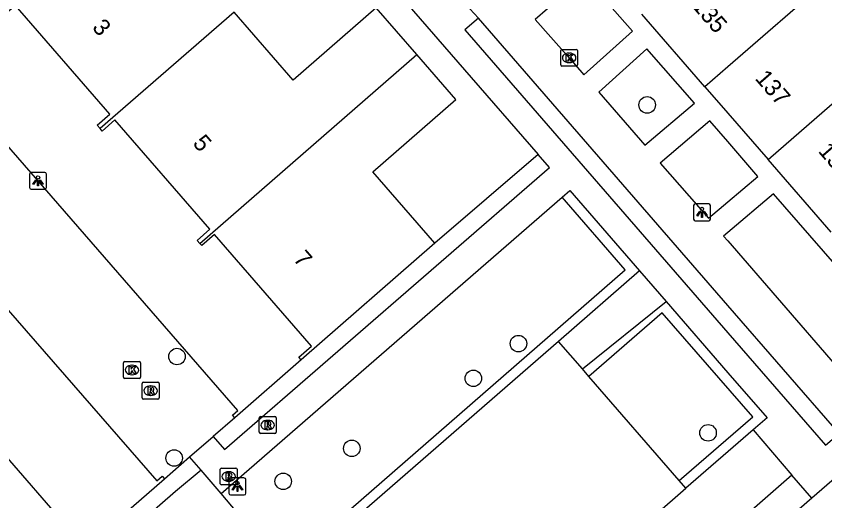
# Model space of a CAD drawing. Extents: x 155888 to 156864, y 383882 to 384671.
# Drawn here: x 156457.85 to 156505.75, y 384291.57 to 384320.29 of the extents above; entities that cross this region are included whole.
import ezdxf

# ---------------------------------------------------------------- set-up
doc = ezdxf.new("R2010")
doc.units = 0
for name, color, linetype in [('IMGEO_Boom', 7, 'Continuous'), ('IMGEO_Fietspad_gesloten', 7, 'Continuous'), ('IMGEO_Groenvoorziening', 7, 'Continuous'), ('IMGEO_Haag', 7, 'Continuous'), ('IMGEO_Kolk', 7, 'Continuous'), ('IMGEO_Lichtpunt', 7, 'Continuous'), ('IMGEO_Muur', 7, 'Continuous'), ('IMGEO_Pand', 7, 'Continuous'), ('IMGEO_Pand_nummerreeks', 7, 'Continuous'), ('IMGEO_Rijbaan_lokaal_open', 7, 'Continuous'), ('IMGEO_Rioolput', 7, 'Continuous'), ('IMGEO_Voetpad_open', 7, 'Continuous')]:
    doc.layers.add(name, color=color, linetype=linetype)

msp = doc.modelspace()

# ---------------------------------------------------------------- linework, layer by layer
at = {"layer": 'IMGEO_Boom'}
for centre in [(156495.224, 384315.029), (156487.6, 384300.888), (156467.374, 384300.123), (156484.931, 384298.827), (156498.831, 384295.601), (156477.731, 384294.68), (156467.206, 384294.11), (156473.668, 384292.728)]:
    msp.add_circle(centre, 0.489, dxfattribs=at)
at = {"layer": 'IMGEO_Fietspad_gesloten'}
for points in [[(156507.808, 384294.187), (156504.978, 384291.727)], [(156504.978, 384291.727), (156500, 384287.4), (156473.684, 384264.525)]]:
    msp.add_lwpolyline(points, dxfattribs=at)
at = {"layer": 'IMGEO_Groenvoorziening'}
msp.add_lwpolyline([(156473.684, 384287.624), (156469.998, 384291.998)], dxfattribs=at)
at = {"layer": 'IMGEO_Haag'}
for points in [[(156488.759, 384312.092), (156482.643, 384306.835)], [(156473.684, 384287.624), (156493.918, 384305.256), (156490.187, 384309.557)], [(156494.763, 384305.197), (156489.966, 384301.017)], [(156491.385, 384299.385), (156496.341, 384303.379)], [(156497.129, 384292.78), (156501.477, 384296.542), (156496.121, 384302.716), (156491.779, 384298.932)], [(156474.726, 384299.922), (156470.793, 384296.488)], [(156501.5, 384295.776), (156497.523, 384292.327)], [(156468.8, 384293.389), (156467.285, 384292.117), (156455.381, 384281.767), (156445.564, 384273.279), (156432.408, 384261.791)], [(156462.691, 384289.448), (156466.642, 384292.883)]]:
    msp.add_lwpolyline(points, dxfattribs=at)
at = {"layer": 'IMGEO_Kolk'}
for p, q in [((156490.101, 384317.395), (156490.101, 384318.247)), ((156490.176, 384318.321), (156491.028, 384318.321)), ((156490.589, 384318.101), (156490.614, 384318.101)), ((156491.102, 384318.247), (156491.102, 384317.395)), ((156490.612, 384317.541), (156490.587, 384317.541)), ((156491.028, 384317.321), (156490.176, 384317.321)), ((156464.288, 384299.824), (156465.14, 384299.824)), ((156464.213, 384298.898), (156464.213, 384299.75)), ((156464.701, 384299.604), (156464.726, 384299.604)), ((156465.214, 384299.75), (156465.214, 384298.898)), ((156464.724, 384299.044), (156464.699, 384299.044)), ((156465.14, 384298.824), (156464.288, 384298.824))]:
    msp.add_line(p, q, dxfattribs=at)
for points in [[(156490.101, 384317.395), (156490.101, 384318.247)], [(156490.176, 384318.321), (156491.028, 384318.321)], [(156490.422, 384318.021), (156490.545, 384318.021), (156490.545, 384317.87), (156490.675, 384318.021), (156490.839, 384318.021), (156490.693, 384317.87), (156490.846, 384317.621), (156490.694, 384317.621), (156490.609, 384317.785), (156490.545, 384317.718), (156490.545, 384317.621), (156490.422, 384317.621), (156490.422, 384318.021)], [(156491.102, 384318.247), (156491.102, 384317.395)], [(156491.028, 384317.321), (156490.176, 384317.321)], [(156464.288, 384299.824), (156465.14, 384299.824)], [(156464.213, 384298.898), (156464.213, 384299.75)], [(156464.534, 384299.524), (156464.657, 384299.524), (156464.657, 384299.373), (156464.787, 384299.524), (156464.951, 384299.524), (156464.805, 384299.373), (156464.958, 384299.124), (156464.806, 384299.124), (156464.721, 384299.288), (156464.657, 384299.221), (156464.657, 384299.124), (156464.534, 384299.124), (156464.534, 384299.524)], [(156465.214, 384299.75), (156465.214, 384298.898)], [(156465.14, 384298.824), (156464.288, 384298.824)]]:
    msp.add_lwpolyline(points, dxfattribs=at)
for centre, start, end in [((156490.178, 384318.245), 91.552, 178.448), ((156490.178, 384318.245), 91.552, 178.448), ((156491.026, 384318.245), 1.552, 88.448), ((156491.026, 384318.245), 1.552, 88.448), ((156490.178, 384317.397), 181.552, 268.448), ((156490.178, 384317.397), 181.552, 268.448), ((156491.026, 384317.397), 271.552, 358.448), ((156491.026, 384317.397), 271.552, 358.448), ((156464.29, 384299.748), 91.552, 178.448), ((156464.29, 384299.748), 91.552, 178.448), ((156465.138, 384299.748), 1.552, 88.448), ((156465.138, 384299.748), 1.552, 88.448), ((156464.29, 384298.9), 181.552, 268.448), ((156464.29, 384298.9), 181.552, 268.448), ((156465.138, 384298.9), 271.552, 358.448), ((156465.138, 384298.9), 271.552, 358.448)]:
    msp.add_arc(centre, 0.0765, start, end, dxfattribs=at)
for centre, major_axis, ratio, start_param, end_param in [((156490.588, 384317.821), (-0.387, 0.002), 0.722429, 4.712389, 7.853982), ((156490.613, 384317.821), (-0.39, 0.002), 0.717154, 1.570796, 4.712389), ((156464.7, 384299.324), (-0.387, 0.002), 0.722429, 4.712389, 7.853982), ((156464.725, 384299.324), (-0.39, 0.002), 0.717154, 1.570796, 4.712389)]:
    msp.add_ellipse(centre, major_axis=major_axis, ratio=ratio, start_param=start_param, end_param=end_param, dxfattribs=at)
at = {"layer": 'IMGEO_Lichtpunt'}
for p, q in [((156458.645, 384310.934), (156458.645, 384310.127)), ((156458.645, 384310.934), (156458.645, 384310.127)), ((156459.547, 384311.029), (156458.739, 384311.029)), ((156459.547, 384311.029), (156458.739, 384311.029)), ((156459.641, 384310.127), (156459.641, 384310.934)), ((156459.641, 384310.127), (156459.641, 384310.934)), ((156458.739, 384310.033), (156459.547, 384310.033)), ((156458.739, 384310.033), (156459.547, 384310.033)), ((156497.972, 384309.07), (156497.972, 384308.263)), ((156497.972, 384309.07), (156497.972, 384308.263)), ((156498.874, 384309.165), (156498.066, 384309.165)), ((156498.874, 384309.165), (156498.066, 384309.165)), ((156498.968, 384308.263), (156498.968, 384309.07)), ((156498.968, 384308.263), (156498.968, 384309.07)), ((156498.066, 384308.169), (156498.874, 384308.169)), ((156498.066, 384308.169), (156498.874, 384308.169)), ((156470.456, 384292.831), (156470.456, 384292.024)), ((156470.456, 384292.831), (156470.456, 384292.024)), ((156471.358, 384292.926), (156470.55, 384292.926)), ((156471.358, 384292.926), (156470.55, 384292.926)), ((156471.452, 384292.024), (156471.452, 384292.831)), ((156471.452, 384292.024), (156471.452, 384292.831)), ((156470.55, 384291.93), (156471.358, 384291.93)), ((156470.55, 384291.93), (156471.358, 384291.93))]:
    msp.add_line(p, q, dxfattribs=at)
for points in [[(156459.019, 384310.598), (156459.058, 384310.57), (156458.87, 384310.308), (156458.832, 384310.335), (156459.019, 384310.598)], [(156459.121, 384310.55), (156459.168, 384310.55), (156459.168, 384310.228), (156459.121, 384310.228), (156459.121, 384310.55)], [(156459.231, 384310.57), (156459.269, 384310.597), (156459.456, 384310.335), (156459.417, 384310.307), (156459.231, 384310.57)], [(156498.346, 384308.734), (156498.385, 384308.706), (156498.197, 384308.444), (156498.159, 384308.471), (156498.346, 384308.734)], [(156498.448, 384308.686), (156498.495, 384308.686), (156498.495, 384308.364), (156498.448, 384308.364), (156498.448, 384308.686)], [(156498.558, 384308.706), (156498.596, 384308.733), (156498.783, 384308.471), (156498.744, 384308.443), (156498.558, 384308.706)], [(156470.83, 384292.495), (156470.869, 384292.467), (156470.681, 384292.205), (156470.643, 384292.232), (156470.83, 384292.495)], [(156470.932, 384292.447), (156470.979, 384292.447), (156470.979, 384292.125), (156470.932, 384292.125), (156470.932, 384292.447)], [(156471.042, 384292.467), (156471.08, 384292.494), (156471.267, 384292.232), (156471.228, 384292.204), (156471.042, 384292.467)]]:
    msp.add_lwpolyline(points, dxfattribs=at)
for centre in [(156459.144, 384310.732), (156498.471, 384308.868), (156470.955, 384292.629)]:
    msp.add_circle(centre, 0.0994, dxfattribs=at)
for centre, start, end in [((156458.739, 384310.934), 90, 180), ((156458.739, 384310.934), 90, 180), ((156459.547, 384310.934), 0, 90), ((156459.547, 384310.934), 0, 90), ((156458.739, 384310.127), 180, 270), ((156458.739, 384310.127), 180, 270), ((156459.547, 384310.127), 270, 0), ((156459.547, 384310.127), 270, 360), ((156498.066, 384309.07), 90, 180), ((156498.066, 384309.07), 90, 180), ((156498.874, 384309.07), 0, 90), ((156498.874, 384309.07), 0, 90), ((156498.066, 384308.263), 180, 270), ((156498.066, 384308.263), 180, 270), ((156498.874, 384308.263), 270, 0), ((156498.874, 384308.263), 270, 360), ((156470.55, 384292.831), 90, 180), ((156470.55, 384292.831), 90, 180), ((156471.358, 384292.831), 0, 90), ((156471.358, 384292.831), 0, 90), ((156470.55, 384292.024), 180, 270), ((156470.55, 384292.024), 180, 270), ((156471.358, 384292.024), 270, 0), ((156471.358, 384292.024), 270, 360)]:
    msp.add_arc(centre, 0.0946, start, end, dxfattribs=at)
at = {"layer": 'IMGEO_Muur'}
for points in [[(156484.401, 384317.105), (156488.759, 384312.092)], [(156488.759, 384312.092), (156482.643, 384306.835)]]:
    msp.add_lwpolyline(points, dxfattribs=at)
at = {"layer": 'IMGEO_Pand'}
for points in [[(156506.069, 384322.549), (156500, 384317.276), (156498.645, 384316.099)], [(156462.826, 384313.623), (156462.643, 384313.833), (156463.398, 384314.488), (156457.805, 384320.926), (156457.05, 384320.27), (156456.92, 384320.42)], [(156470.753, 384320.521), (156462.826, 384313.623)], [(156481.578, 384318.018), (156479.178, 384320.781), (156474.248, 384316.499), (156470.753, 384320.521)], [(156498.645, 384316.099), (156494.901, 384320.407)], [(156502.386, 384311.794), (156509.811, 384318.244)], [(156468.728, 384306.824), (156481.578, 384318.018)], [(156482.643, 384306.835), (156478.971, 384311.063), (156483.9, 384315.345), (156481.578, 384318.018)], [(156498.645, 384316.099), (156500, 384314.539), (156502.386, 384311.794)], [(156468.728, 384306.824), (156468.571, 384307), (156469.325, 384307.667), (156463.704, 384314.136), (156462.95, 384313.48), (156462.826, 384313.623)], [(156506.121, 384307.495), (156502.386, 384311.794)], [(156474.726, 384299.922), (156474.59, 384300.079), (156475.344, 384300.738), (156469.6, 384307.35), (156468.845, 384306.693), (156468.728, 384306.824)], [(156482.643, 384306.835), (156474.726, 384299.922)], [(156489.966, 384301.017), (156475.608, 384288.505)], [(156491.385, 384299.385), (156489.966, 384301.017)], [(156491.779, 384298.932), (156491.385, 384299.385)], [(156497.129, 384292.78), (156491.779, 384298.932)], [(156456.677, 384296.374), (156456.793, 384296.241), (156456.038, 384295.584), (156461.803, 384288.953), (156462.554, 384289.606), (156462.691, 384289.448)], [(156497.523, 384292.327), (156497.129, 384292.78)], [(156495.648, 384290.69), (156497.523, 384292.327)]]:
    msp.add_lwpolyline(points, dxfattribs=at)
at = {"layer": 'IMGEO_Rijbaan_lokaal_open'}
for points in [[(156470.793, 384296.488), (156470.657, 384296.646), (156470.977, 384296.926), (156447.272, 384324.198)], [(156442.421, 384320.021), (156466.177, 384292.757), (156466.504, 384293.041), (156466.642, 384292.883)], [(156470.793, 384296.488), (156469.515, 384295.378)], [(156468.126, 384294.172), (156469.515, 384295.378)], [(156466.642, 384292.883), (156468.126, 384294.172)]]:
    msp.add_lwpolyline(points, dxfattribs=at)
at = {"layer": 'IMGEO_Rioolput'}
for p, q in [((156465.317, 384297.672), (156465.317, 384298.524)), ((156465.392, 384298.598), (156466.244, 384298.598)), ((156466.318, 384298.524), (156466.318, 384297.672)), ((156465.805, 384298.378), (156465.83, 384298.378)), ((156466.244, 384297.598), (156465.392, 384297.598)), ((156465.828, 384297.818), (156465.803, 384297.818)), ((156472.251, 384295.636), (156472.251, 384296.488)), ((156472.326, 384296.562), (156473.178, 384296.562)), ((156473.252, 384296.488), (156473.252, 384295.636)), ((156472.739, 384296.342), (156472.764, 384296.342)), ((156473.178, 384295.562), (156472.326, 384295.562)), ((156472.762, 384295.782), (156472.737, 384295.782)), ((156469.941, 384292.588), (156469.941, 384293.44)), ((156470.016, 384293.514), (156470.868, 384293.514)), ((156470.429, 384293.294), (156470.454, 384293.294)), ((156470.942, 384293.44), (156470.942, 384292.588)), ((156470.452, 384292.734), (156470.427, 384292.734)), ((156470.868, 384292.514), (156470.016, 384292.514))]:
    msp.add_line(p, q, dxfattribs=at)
for points in [[(156465.317, 384297.672), (156465.317, 384298.524)], [(156465.392, 384298.598), (156466.244, 384298.598)], [(156466.318, 384298.524), (156466.318, 384297.672)], [(156465.906, 384298.296), (156465.654, 384298.298), (156465.654, 384297.898)], [(156465.654, 384297.898), (156465.778, 384297.898), (156465.778, 384298.06), (156465.789, 384298.06)], [(156465.832, 384298.217), (156465.778, 384298.217), (156465.778, 384298.136)], [(156465.778, 384298.136), (156465.83, 384298.136)], [(156465.836, 384298.031), (156465.907, 384297.898), (156466.047, 384297.898), (156465.982, 384298.024)], [(156466.244, 384297.598), (156465.392, 384297.598)], [(156472.251, 384295.636), (156472.251, 384296.488)], [(156472.326, 384296.562), (156473.178, 384296.562)], [(156473.252, 384296.488), (156473.252, 384295.636)], [(156472.84, 384296.26), (156472.588, 384296.262), (156472.588, 384295.862)], [(156472.588, 384295.862), (156472.712, 384295.862), (156472.712, 384296.024), (156472.723, 384296.024)], [(156472.766, 384296.181), (156472.712, 384296.181), (156472.712, 384296.1)], [(156472.712, 384296.1), (156472.764, 384296.1)], [(156472.77, 384295.995), (156472.841, 384295.862), (156472.981, 384295.862), (156472.916, 384295.988)], [(156473.178, 384295.562), (156472.326, 384295.562)], [(156469.941, 384292.588), (156469.941, 384293.44)], [(156470.016, 384293.514), (156470.868, 384293.514)], [(156470.53, 384293.212), (156470.278, 384293.214), (156470.278, 384292.814)], [(156470.456, 384293.133), (156470.402, 384293.133), (156470.402, 384293.052)], [(156470.942, 384293.44), (156470.942, 384292.588)], [(156470.278, 384292.814), (156470.402, 384292.814), (156470.402, 384292.976), (156470.413, 384292.976)], [(156470.402, 384293.052), (156470.454, 384293.052)], [(156470.46, 384292.947), (156470.531, 384292.814), (156470.671, 384292.814), (156470.606, 384292.94)], [(156470.868, 384292.514), (156470.016, 384292.514)]]:
    msp.add_lwpolyline(points, dxfattribs=at)
for centre, radius, start, end in [((156465.394, 384298.522), 0.0765, 91.552, 178.448), ((156465.394, 384298.522), 0.0765, 91.552, 178.448), ((156466.242, 384298.522), 0.0765, 1.552, 88.448), ((156466.242, 384298.522), 0.0765, 1.552, 88.448), ((156465.788, 384298.007), 0.0533, 26.0293, 88.6989), ((156465.814, 384298.325), 0.19, 274.7715, 282.9687), ((156465.838, 384298.121), 0.0964, 77.0061, 93.1865), ((156465.852, 384298.178), 0.0378, 276.6634, 79.6772), ((156465.905, 384298.186), 0.109, 350.3612, 89.416), ((156465.903, 384298.186), 0.112, 277.5842, 350.9817), ((156465.887, 384297.971), 0.108, 29.5134, 73.7905), ((156465.394, 384297.674), 0.0765, 181.552, 268.448), ((156465.394, 384297.674), 0.0765, 181.552, 268.448), ((156466.242, 384297.674), 0.0765, 271.552, 358.448), ((156466.242, 384297.674), 0.0765, 271.552, 358.448), ((156472.328, 384296.486), 0.0765, 91.552, 178.448), ((156472.328, 384296.486), 0.0765, 91.552, 178.448), ((156473.176, 384296.486), 0.0765, 1.552, 88.448), ((156473.176, 384296.486), 0.0765, 1.552, 88.448), ((156472.722, 384295.971), 0.0533, 26.0293, 88.6989), ((156472.748, 384296.289), 0.19, 274.7715, 282.9687), ((156472.772, 384296.085), 0.0964, 77.0061, 93.1865), ((156472.786, 384296.142), 0.0378, 276.6634, 79.6772), ((156472.839, 384296.15), 0.109, 350.3612, 89.416), ((156472.837, 384296.15), 0.112, 277.5842, 350.9817), ((156472.821, 384295.935), 0.108, 29.5134, 73.7905), ((156472.328, 384295.638), 0.0765, 181.552, 268.448), ((156472.328, 384295.638), 0.0765, 181.552, 268.448), ((156473.176, 384295.638), 0.0765, 271.552, 358.448), ((156473.176, 384295.638), 0.0765, 271.552, 358.448), ((156470.018, 384293.438), 0.0765, 91.552, 178.448), ((156470.018, 384293.438), 0.0765, 91.552, 178.448), ((156470.462, 384293.037), 0.0964, 77.0061, 93.1865), ((156470.476, 384293.094), 0.0378, 276.6634, 79.6772), ((156470.529, 384293.102), 0.109, 350.3612, 89.416), ((156470.866, 384293.438), 0.0765, 1.552, 88.448), ((156470.866, 384293.438), 0.0765, 1.552, 88.448), ((156470.412, 384292.923), 0.0533, 26.0293, 88.6989), ((156470.438, 384293.241), 0.19, 274.7715, 282.9687), ((156470.527, 384293.102), 0.112, 277.5842, 350.9817), ((156470.511, 384292.887), 0.108, 29.5134, 73.7905), ((156470.018, 384292.59), 0.0765, 181.552, 268.448), ((156470.018, 384292.59), 0.0765, 181.552, 268.448), ((156470.866, 384292.59), 0.0765, 271.552, 358.448), ((156470.866, 384292.59), 0.0765, 271.552, 358.448)]:
    msp.add_arc(centre, radius, start, end, dxfattribs=at)
for centre, major_axis, ratio, start_param, end_param in [((156465.804, 384298.098), (-0.387, 0.002), 0.722429, 4.712389, 7.853982), ((156465.829, 384298.098), (-0.39, 0.002), 0.717154, 1.570796, 4.712389), ((156472.738, 384296.062), (-0.387, 0.002), 0.722429, 4.712389, 7.853982), ((156472.763, 384296.062), (-0.39, 0.002), 0.717154, 1.570796, 4.712389), ((156470.428, 384293.014), (-0.387, 0.002), 0.722429, 4.712389, 7.853982), ((156470.453, 384293.014), (-0.39, 0.002), 0.717154, 1.570796, 4.712389)]:
    msp.add_ellipse(centre, major_axis=major_axis, ratio=ratio, start_param=start_param, end_param=end_param, dxfattribs=at)
at = {"layer": 'IMGEO_Voetpad_open'}
for points in [[(156464.905, 384339.571), (156469.23, 384334.581), (156472.638, 384330.653), (156480.994, 384321.034), (156484.401, 384317.105), (156488.759, 384312.092)], [(156491.518, 384322.638), (156488.594, 384320.081), (156490.602, 384317.82), (156491.482, 384316.815), (156494.352, 384319.406), (156491.518, 384322.638)], [(156484.216, 384321.296), (156485.228, 384320.167)], [(156485.228, 384320.167), (156484.42, 384319.476), (156500, 384301.535), (156505.785, 384294.873), (156506.593, 384295.554)], [(156506.593, 384295.554), (156500, 384303.149), (156485.228, 384320.167)], [(156495.2, 384318.342), (156492.353, 384315.786), (156495.086, 384312.646), (156498.034, 384315.126), (156495.2, 384318.342)], [(156500, 384312.854), (156498.938, 384314.086), (156495.999, 384311.581), (156498.857, 384308.325), (156500, 384309.293), (156501.775, 384310.796), (156500, 384312.854)], [(156469.515, 384295.378), (156470.194, 384294.621), (156489.435, 384311.329), (156488.759, 384312.092)], [(156490.187, 384309.557), (156490.64, 384309.951), (156494.763, 384305.197)], [(156469.998, 384291.998), (156490.187, 384309.557)], [(156502.706, 384309.762), (156500, 384307.468), (156499.751, 384307.257), (156500, 384306.97), (156506.356, 384299.632), (156509.3, 384302.198), (156502.706, 384309.762)], [(156494.763, 384305.197), (156496.341, 384303.379)], [(156496.341, 384303.379), (156500, 384299.16), (156502.324, 384296.481), (156501.5, 384295.776)], [(156501.5, 384295.776), (156503.8, 384293.099)], [(156468.8, 384293.389), (156468.126, 384294.172)], [(156469.998, 384291.998), (156468.8, 384293.389)], [(156503.8, 384293.099), (156500, 384289.779), (156498.153, 384288.165)], [(156504.978, 384291.727), (156503.8, 384293.099)]]:
    msp.add_lwpolyline(points, dxfattribs=at)

# ---------------------------------------------------------------- texts
at = {"layer": 'IMGEO_Pand_nummerreeks'}
for s, rotation, p in [('135', 310.9894, (156497.83, 384320.879)), ('3', 310.9828, (156462.306, 384319.588)), ('137', 310.9894, (156501.57, 384316.575)), ('5', 310.9828, (156468.265, 384312.729)), ('139', 310.9894, (156505.309, 384312.272)), ('7', 310.9828, (156474.223, 384305.87))]:
    msp.add_text(s, height=1, rotation=rotation, dxfattribs=at).set_placement(p)

doc.saveas('drawing.dxf')
